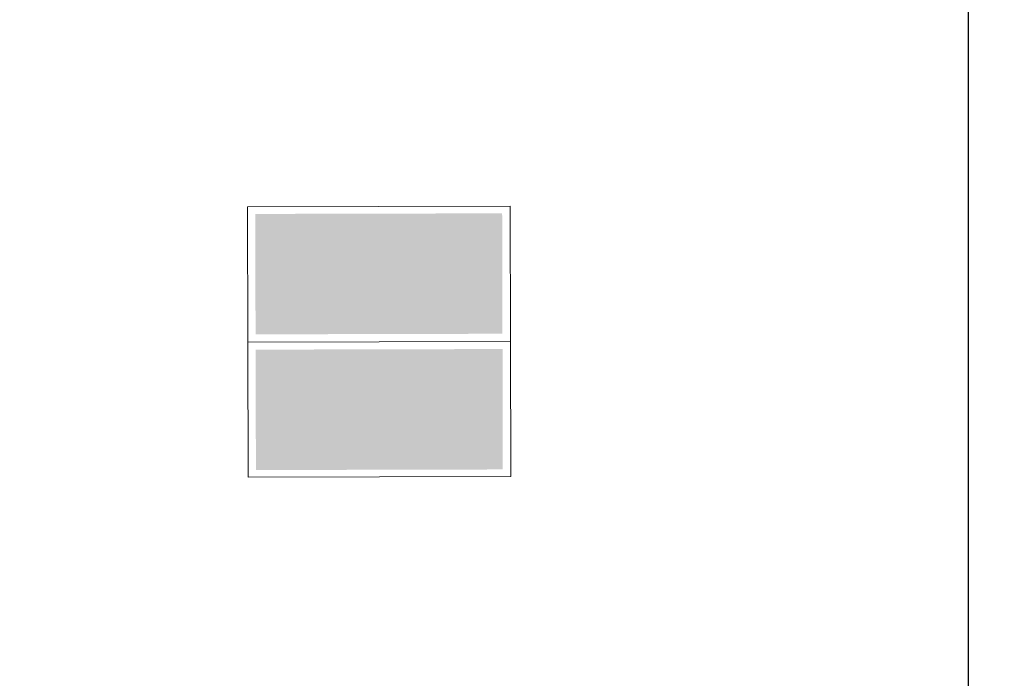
# Model space of a CAD drawing. Header units: millimetres. Extents: x -26894274 to 19789193, y -86687 to 22351.
# Tile 272 of 447: x 88306 to 90489, y -33230 to -31771. Entities that reach past the tile are written whole.
import ezdxf
from ezdxf import colors
from ezdxf.entities.mleader import LeaderData, LeaderLine
from ezdxf.math import Vec2, Vec3

# ---------------------------------------------------------------- set-up
doc = ezdxf.new("R2010")
doc.units = ezdxf.units.MM
doc.layers.add('_ЭО_Выноски', color=7, linetype='Continuous')
doc.layers.add('dim_pot', color=183, linetype='Continuous', lineweight=9)
doc.layers.add('nadpisi_v_tablice', color=7, linetype='Continuous', lineweight=9)
doc.layers.add('pol', color=7, linetype='Continuous', lineweight=15, true_color=0x55666d)
doc.styles.add('fl_iso paper', font='isocpeur.ttf', dxfattribs={"width": 0.8, "oblique": 10})
doc.styles.add('In tre', font='isocpeur.ttf', dxfattribs={"width": 0.8, "oblique": 10})

# ---------------------------------------------------------------- blocks, each defined once
blk = doc.blocks.new('*T693')
at = {"color": 0, "linetype": 'ByBlock', "lineweight": -2, "transparency": 16777216}
for p, q in [((0, 0), (13800, 0)), ((0, 0), (0, -14133.3)), ((1000, 0), (1000, -14133.3)), ((3500, 0), (3500, -14133.3)), ((10500, 0), (10500, -14133.3)), ((12000, 0), (12000, -14133.3)), ((13800, 0), (13800, -14133.3)), ((0, -1500), (13800, -1500)), ((0, -2720.8), (13800, -2720.8)), ((0, -4358.3), (13800, -4358.3)), ((0, -5995.8), (13800, -5995.8)), ((0, -7195.8), (13800, -7195.8)), ((0, -8416.7), (13800, -8416.7)), ((0, -10016.7), (13800, -10016.7)), ((0, -11616.7), (13800, -11616.7)), ((0, -12875), (13800, -12875)), ((0, -14133.3), (13800, -14133.3))]:
    blk.add_line(p, q, dxfattribs=at)
at = {"transparency": 16777216, "style": 'fl_iso paper'}
for s, insert, char_height, width, attachment_point in [('Кол-во, шт.', (11250, -750), 300, 1200, 5), ('{\\H0.9375x;\\C7;Обозначение\\H1.0667x; }', (2250, -750), 320, 2200, 5), ('Прим.', (12900, -750), 300, 1500, 5), ('{\\C7;Поз.}', (500, -750), 300, 700, 5), ('{\\C7;Наименование}', (7000, -750), 300, 6700, 5), ('Точечный встраиваемый светильник диаметром 120мм с рассеяным светом, 10W, 4000К. Степень защиты IP20', (3650, -2110.4), 250, 6700, 4), ('1', (500, -2110.4), 250, 700, 5), ('2', (11250, -2110.4), 250, 1200, 5), ('Светильник подвесной линейный ART-LINE35 S, 12W, LED лента, опаловый рассеиватель, 4000К, белый, >90Ra, ART, выносной блок питаня, 990*35*35мм. Степень защиты IP20', (3650, -3539.6), 250, 6700, 4), ('2', (500, -3539.6), 250, 700, 5), ('48', (11250, -3539.6), 250, 1200, 5), ('Светильник подвесной линейный ART-LINE35 S, 12W, LED лента, опаловый рассеиватель, 4000К, белый, >90Ra, ART, выносной блок питаня, 990*35*35мм. Степень защиты IP20', (3650, -5177.1), 250, 6700, 4), ('3', (500, -5177.1), 250, 700, 5), ('12', (11250, -5177.1), 250, 1200, 5), ('Контурная подсветка потолка светодиодной лентой 24V, 9,6W, 4000К. Степень защиты IP20', (3650, -6595.8), 250, 6700, 4), ('4', (500, -6595.8), 250, 700, 5), ('{\\A1;22,1', (11250, -6595.8), 250, 1200, 5), ('м.п.', (12900, -6595.8), 250, 1500, 5), ('Встраиваемый гипсовый световой профиль с светодиодной лентой 24V, 9,6W, 4000К. \\PСтепень защиты IP20', (3650, -7806.2), 250, 6700, 4), ('5', (500, -7806.2), 250, 700, 5), ('{\\A1;16,3', (11250, -7806.2), 250, 1200, 5), ('м.п.', (12900, -7806.2), 250, 1500, 5), ('Эвакуационный указатель аварийный MIZAR 2023-2 LED STANDARD G2, 230В, 2Вт, IP40, \\Pс автономной работой 3 ч{\\C7;, с кнопкой тест}', (3650, -9216.7), 250, 6700, 4), ('6', (500, -9216.7), 250, 700, 5), ('4', (11250, -9216.7), 250, 1200, 5), ('Двусторонний световой указатель аварийный MIZAR 2023-2 LED STANDARD G2, 230В, 2Вт, IP40, с автономной работой 3 ч{\\C7;, с кнопкой тест}', (3650, -10816.7), 250, 6700, 4), ('7', (500, -10816.7), 250, 700, 5), ('4', (11250, -10816.7), 250, 1200, 5), ('Световой указатель ПК MIZAR 2023-2 LED STANDARD G2, 230В, 2Вт, IP40, \\Pс автономной работой 3 ч{\\C7;, с кнопкой тест}', (3650, -12245.8), 250, 6700, 4), ('8', (500, -12245.8), 250, 700, 5), ('6', (11250, -12245.8), 250, 1200, 5), ('Световой указатель "Безопасная зона МГН" MIZAR 2023-2 LED STANDARD G2, 230В, 3Вт, IP40, с автономной работой 3 ч{\\C7;, с кнопкой тест}', (3650, -13504.2), 250, 6700, 4), ('9', (500, -13504.2), 250, 700, 5), ('3', (11250, -13504.2), 250, 1200, 5)]:
    blk.add_mtext(s, dxfattribs=dict(at, insert=insert, char_height=char_height, width=width, attachment_point=attachment_point))
blk = doc.blocks.new('*U684')
at = {"linetype": 'ByBlock', "lineweight": -2}
h = blk.add_hatch(color=114, dxfattribs=at)
h.dxf.hatch_style = 1
h.paths.add_polyline_path([(272.9, 284.4), (273.6, 17.6), (-273.7, 16.3), (-274.3, 283.1)])
at = {"true_color": 0xffffff}
h = blk.add_hatch(color=7, dxfattribs=at)
h.dxf.hatch_style = 1
h.paths.add_polyline_path([(-141.9, 51.1), (-241.3, 50.9), (-241.8, 247.6), (-142.4, 247.8)])
h.paths.add_polyline_path([(49.4, 134.3), (-83.5, 133.9), (-66.7, 117.2), (-87.7, 117.2), (-112.8, 142.2), (-87.8, 167.4), (-66.9, 167.4), (-82.5, 151.7), (49.3, 152)])
h.paths.add_polyline_path([(167.7, 101.1), (192.8, 101.1), (214.7, 122.1), (216.8, 122.1), (216.8, 121.1), (218.9, 121.1), (218.9, 120), (219.9, 120), (221, 119), (222, 119), (222, 117.9), (223.1, 118), (223.1, 116.9), (224.1, 116.9), (224.1, 115.9), (225.2, 115.9), (225.2, 114.8), (226.2, 113.8), (226.2, 112.7), (227.3, 112.7), (227.3, 111.7), (227.3, 110.6), (228.3, 109.6), (199.1, 81.3), (157.3, 81.2), (122.7, 105.1), (122.6, 134.4), (94.4, 134.4), (94.3, 152.2), (140.3, 152.3), (140.4, 130.3), (158.1, 157.5), (122.5, 193), (122.3, 248.5), (143.2, 248.5), (143.4, 205.6), (179, 170.2), (178.9, 222.5), (238.5, 222.6), (238.6, 200.6), (203, 200.6), (203.1, 150.3)])
h.paths.add_polyline_path([(146.8, 70.7), (145.8, 67.5), (144.8, 65.4), (143.7, 62.3), (142.7, 60.2), (140.6, 58.1), (138.5, 56), (136.4, 55), (134.3, 53.9), (131.2, 52.8), (129.1, 52.8), (126, 51.8), (122.8, 52.8), (120.7, 52.8), (117.6, 53.9), (115.5, 54.9), (113.4, 55.9), (111.3, 58), (109.2, 60.1), (108.1, 62.2), (107.1, 65.3), (106, 67.4), (105, 70.6), (105, 72.7), (105, 75.8), (106, 77.9), (107, 81), (108.1, 83.1), (109.1, 85.2), (111.2, 87.3), (113.3, 89.4), (115.4, 90.5), (117.5, 91.5), (120.6, 92.6), (122.7, 93.6), (125.8, 93.6), (129, 93.6), (131.1, 92.6), (134.2, 91.6), (136.3, 90.5), (138.4, 89.5), (140.5, 87.4), (142.6, 85.3), (143.7, 83.2), (144.7, 81.1), (145.8, 78), (146.8, 75.9), (146.8, 72.8)])
at = {"linetype": 'ByBlock', "lineweight": -2, "true_color": 0xffffff}
h = blk.add_hatch(color=7, dxfattribs=at)
h.dxf.hatch_style = 1
h.paths.add_polyline_path([(203.1, 150.3), (203, 200.6), (238.6, 200.6), (238.5, 222.6), (178.9, 222.5), (179, 170.2), (144.4, 205.6), (144.3, 248.5), (122.3, 248.5), (122.5, 193), (158.1, 157.5), (140.4, 130.3), (140.3, 152.3), (95.4, 152.2), (95.4, 134.4), (122.6, 134.4), (122.7, 105.1), (157.3, 81.2), (200.2, 81.3), (228.3, 109.6), (228.3, 110.6), (227.3, 110.6), (227.3, 112.7), (226.2, 112.7), (226.2, 114.8), (224.1, 114.8), (224.1, 116.9), (222.1, 116.9), (222, 119), (218.9, 119), (218.9, 121.1), (217.9, 121.1), (216.8, 121.1), (215.8, 122.1), (214.7, 122.1), (192.8, 101.1), (167.7, 101.1)])
h.paths.add_polyline_path([(123.9, 52.8), (126, 51.8), (129.1, 52.8), (131.2, 52.8), (134.3, 53.9), (138.5, 56), (140.6, 58.1), (142.7, 60.2), (143.7, 62.3), (144.8, 65.4), (145.8, 67.5), (146.8, 70.7), (146.8, 72.8), (146.8, 75.9), (145.8, 78), (144.7, 81.1), (142.6, 85.3), (140.5, 87.4), (138.4, 89.5), (134.2, 91.6), (131.1, 92.6), (129, 93.6), (123.8, 93.6), (120.6, 92.6), (118.5, 91.5), (115.4, 90.5), (113.3, 89.4), (111.2, 87.3), (109.1, 85.2), (107, 81), (106, 77.9), (106, 75.8), (105, 72.7), (106, 70.6), (106, 67.4), (107.1, 65.3), (108.1, 62.2), (109.2, 60.1), (111.3, 58), (113.4, 55.9), (115.5, 54.9), (118.6, 53.9), (120.7, 52.8)])
h.paths.add_polyline_path([(50.4, 134.3), (50.4, 152), (-82.5, 151.7), (-66.9, 167.4), (-87.8, 167.4), (-112.8, 142.2), (-87.7, 117.2), (-66.7, 117.2), (-83.5, 133.9)])
h.paths.add_polyline_path([(-240.3, 50.9), (-141.9, 51.1), (-142.4, 247.8), (-240.8, 247.6)])
at = {"linetype": 'ByBlock', "lineweight": -2}
h = blk.add_hatch(color=114, dxfattribs=at)
h.dxf.hatch_style = 1
h.paths.add_polyline_path([(274.3, -283.1), (273.7, -16.3), (-273.6, -17.6), (-272.9, -284.4)])
at = {"true_color": 0xffffff}
h = blk.add_hatch(color=7, dxfattribs=at)
h.dxf.hatch_style = 1
h.paths.add_polyline_path([(-141.6, -51.8), (-241, -52.1), (-240.6, -248.8), (-141.2, -248.5)])
h.paths.add_polyline_path([(50, -134), (-82.8, -134.3), (-66.1, -117.6), (-87.1, -117.6), (-112.1, -142.8), (-86.9, -167.8), (-66, -167.8), (-81.8, -152.1), (50.1, -151.8)])
h.paths.add_polyline_path([(168.2, -100.2), (193.3, -100.2), (215.3, -121), (217.4, -121), (217.4, -120), (219.5, -120), (219.5, -118.9), (220.5, -118.9), (221.6, -117.9), (222.6, -117.9), (222.6, -116.8), (223.7, -116.8), (223.7, -115.8), (224.7, -115.8), (224.7, -114.7), (225.8, -114.7), (225.8, -113.7), (226.8, -112.6), (226.8, -111.6), (227.9, -111.6), (227.9, -110.5), (227.8, -109.5), (228.9, -108.4), (199.5, -80.3), (157.7, -80.4), (123.2, -104.5), (123.3, -133.8), (95, -133.9), (95.1, -151.7), (141.1, -151.6), (141.1, -129.6), (158.9, -156.8), (123.4, -192.4), (123.6, -247.9), (144.5, -247.8), (144.4, -204.9), (179.9, -169.3), (180, -221.6), (239.6, -221.4), (239.6, -199.5), (204, -199.5), (203.9, -149.3)])
h.paths.add_polyline_path([(147.2, -69.9), (146.1, -66.8), (145.1, -64.7), (144, -61.6), (143, -59.5), (140.9, -57.4), (138.8, -55.3), (136.7, -54.3), (134.6, -53.2), (131.4, -52.2), (129.4, -52.2), (126.2, -51.2), (123.1, -52.2), (121, -52.2), (117.8, -53.3), (115.8, -54.3), (113.7, -55.4), (111.6, -57.5), (109.5, -59.6), (108.4, -61.7), (107.4, -64.8), (106.4, -66.9), (105.3, -70), (105.3, -72.1), (105.3, -75.3), (106.4, -77.4), (107.4, -80.5), (108.5, -82.6), (109.6, -84.7), (111.7, -86.8), (113.7, -88.9), (115.8, -89.9), (117.9, -90.9), (121.1, -92), (123.2, -93), (126.3, -93), (129.5, -93), (131.5, -92), (134.7, -90.9), (136.8, -89.8), (138.9, -88.8), (140.9, -86.7), (143, -84.6), (144.1, -82.5), (145.1, -80.4), (146.2, -77.3), (147.2, -75.2), (147.2, -72)])
at = {"color": 114, "lineweight": 0, "ltscale": 100}
for points in [[(291.1, 0.7), (-291.1, -0.7), (-291.9, 298.9), (290.4, 300.4)], [(-291.1, -0.7), (291.1, 0.7), (291.9, -298.9), (-290.4, -300.4)]]:
    blk.add_lwpolyline(points, close=True, dxfattribs=at)

msp = doc.modelspace()

# ---------------------------------------------------------------- texts
at = {"layer": 'nadpisi_v_tablice', "lineweight": 18, "insert": (-2642.1, -20201.7), "char_height": 10000, "width": 9720.362, "attachment_point": 1, "style": 'fl_iso paper'}
msp.add_mtext('\\pi1978.5;{\\C1;9 \\P\\pi-2689.2;эт.}', dxfattribs=at)

# ---------------------------------------------------------------- next in the draw order: leaders
at = {"layer": 'dim_pot', "color": 0, "linetype": 'ByBlock'}
ml = msp.add_multileader_mtext('Standard', dxfattribs=at)
ml.set_content('Лючок 400х400 для обслуживания запотолочных пожарных извещателей, расположение уточнить по месту', style='In tre')
ml.set_leader_properties()
ml.build(insert=Vec2(0, 0))
ml.multileader.update_dxf_attribs({"text_left_attachment_type": 6, "text_right_attachment_type": 6, "dogleg_length": 1, "arrow_head_size": 0, "scale": 50})
ctx = ml.context
ctx.base_point, ctx.scale, ctx.char_height, ctx.arrow_head_size, ctx.landing_gap_size, ctx.plane_origin = Vec3(59333.8, -34272.7), 50, 200, 0, 4.5, Vec3(66193.6, -29209.3)
ctx.left_attachment, ctx.right_attachment = 6, 6
notes = []
notes.append((ctx, [(1, (1, 1, 0), (59283.8, -34272.7), (1, 0), 50, [(0, [(55028, -37279.4), (55028, -31929.4)], 0, [])])]))
ctx.mtext.insert, ctx.mtext.width, ctx.mtext.defined_height, ctx.mtext.flow_direction = Vec3(59338.3, -34012.7), 3669.399, 696.6, 5
ctx.mtext.has_bg_fill, ctx.mtext.bg_color, ctx.mtext.bg_scale_factor, ctx.mtext.bg_transparency, ctx.mtext.use_window_bg_color = 1, -1027028792, 1.5, 0, 1
for ctx, leaders in notes:
    for number, flags, end, landing, length, lines in leaders:
        leader = LeaderData()
        leader.index, (leader.has_last_leader_line, leader.has_dogleg_vector, leader.attachment_direction) = number, flags
        leader.last_leader_point, leader.dogleg_vector, leader.dogleg_length = Vec3(end), Vec3(landing), length
        for number, points, colour, breaks in lines:
            line = LeaderLine()
            line.index, line.vertices, line.color, line.breaks = number, Vec3.list(points), colors.encode_raw_color(colour), breaks
            leader.lines.append(line)
        ctx.leaders.append(leader)

# ---------------------------------------------------------------- next in the draw order: leaders
at = {"layer": 'pol', "color": 0, "linetype": 'ByBlock'}
ml = msp.add_multileader_mtext('Standard', dxfattribs=at)
ml.set_content('Люк доступа в техпространство, \\PП-1 EI-60', style='In tre')
ml.set_leader_properties()
ml.build(insert=Vec2(0, 0))
ml.multileader.update_dxf_attribs({"text_left_attachment_type": 6, "text_right_attachment_type": 6, "dogleg_length": 1, "arrow_head_size": 0, "scale": 50})
ctx = ml.context
ctx.base_point, ctx.scale, ctx.char_height, ctx.arrow_head_size, ctx.landing_gap_size, ctx.plane_origin = Vec3(26930.6, -31635.4), 50, 200, 0, 4.5, Vec3(39380, -27762.3)
ctx.left_attachment, ctx.right_attachment = 6, 6
notes = []
notes.append((ctx, [(0, (1, 1, 0), (28812.4, -31635.4), (-1, 0), 50, [(1, [(31228, -30789.4)], 0, [])])]))
ctx.mtext.insert, ctx.mtext.width, ctx.mtext.defined_height, ctx.mtext.flow_direction = Vec3(26935.1, -31395.4), 2495.091, 696.6, 5
ctx.mtext.has_bg_fill, ctx.mtext.bg_color, ctx.mtext.bg_scale_factor, ctx.mtext.bg_transparency, ctx.mtext.use_window_bg_color = 1, -1027028792, 1.5, 0, 1
for ctx, leaders in notes:
    for number, flags, end, landing, length, lines in leaders:
        leader = LeaderData()
        leader.index, (leader.has_last_leader_line, leader.has_dogleg_vector, leader.attachment_direction) = number, flags
        leader.last_leader_point, leader.dogleg_vector, leader.dogleg_length = Vec3(end), Vec3(landing), length
        for number, points, colour, breaks in lines:
            line = LeaderLine()
            line.index, line.vertices, line.color, line.breaks = number, Vec3.list(points), colors.encode_raw_color(colour), breaks
            leader.lines.append(line)
        ctx.leaders.append(leader)

# ---------------------------------------------------------------- next in the draw order: leaders
at = {"layer": 'dim_pot', "color": 0, "linetype": 'ByBlock'}
ml = msp.add_multileader_mtext('Standard', dxfattribs=at)
ml.set_content('ГКЛ короб по металлическому каркасу от отм. +2.500 до перекрытия', style='In tre')
ml.set_leader_properties()
ml.build(insert=Vec2(0, 0))
ml.multileader.update_dxf_attribs({"text_left_attachment_type": 6, "text_right_attachment_type": 6, "dogleg_length": 1, "arrow_head_size": 0, "scale": 50})
ctx = ml.context
ctx.base_point, ctx.scale, ctx.char_height, ctx.arrow_head_size, ctx.landing_gap_size, ctx.plane_origin = Vec3(33492.8, -32067.1), 50, 200, 0, 4.5, Vec3(40352.6, -27227.2)
ctx.left_attachment, ctx.right_attachment = 6, 6
notes = []
notes.append((ctx, [(1, (1, 1, 0), (33491.8, -32067.1), (1, 0), 1, [(0, [(37733, -30849.4), (38768, -34429.4)], 0, []), (2, [(31603, -30849.4)], 0, [])])]))
ctx.mtext.insert, ctx.mtext.width, ctx.mtext.defined_height, ctx.mtext.flow_direction = Vec3(33497.3, -31807.1), 2494.153, 696.6, 5
ctx.mtext.has_bg_fill, ctx.mtext.bg_color, ctx.mtext.bg_scale_factor, ctx.mtext.bg_transparency, ctx.mtext.use_window_bg_color = 1, -1027028792, 1.5, 0, 1
for ctx, leaders in notes:
    for number, flags, end, landing, length, lines in leaders:
        leader = LeaderData()
        leader.index, (leader.has_last_leader_line, leader.has_dogleg_vector, leader.attachment_direction) = number, flags
        leader.last_leader_point, leader.dogleg_vector, leader.dogleg_length = Vec3(end), Vec3(landing), length
        for number, points, colour, breaks in lines:
            line = LeaderLine()
            line.index, line.vertices, line.color, line.breaks = number, Vec3.list(points), colors.encode_raw_color(colour), breaks
            leader.lines.append(line)
        ctx.leaders.append(leader)

# ---------------------------------------------------------------- next in the draw order: block references
msp.add_blockref('*T693', (86908.7, -21708.2))
at = {"layer": '_ЭО_Выноски', "zscale": 100}
msp.add_blockref('*U684', (89102.7, -32484.3), dxfattribs=at)

doc.saveas('drawing.dxf')
